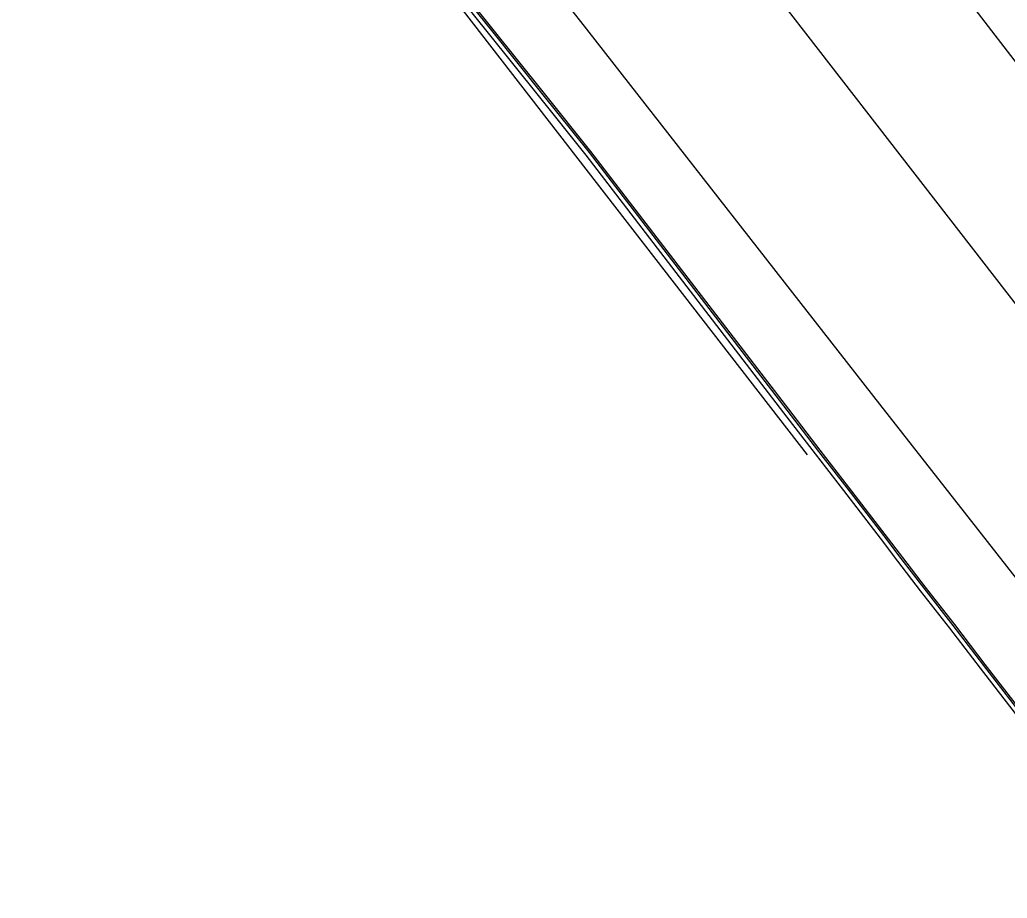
# Model space of a CAD drawing. Extents: x 368532 to 392481, y 10654822 to 10676899.
# Drawn here: x 369999.6 to 370080.7, y 10675131.8 to 10675204 of the extents above; entities that cross this region are included whole.
import ezdxf

# ---------------------------------------------------------------- set-up
doc = ezdxf.new("R2010")
doc.units = 0
for name, color, linetype in [('p_road - paved curb', 7, 'Continuous'), ('p_road guard rails', 7, 'Continuous'), ('p_road paint stripe', 7, 'Continuous')]:
    doc.layers.add(name, color=color, linetype=linetype)

msp = doc.modelspace()

# ---------------------------------------------------------------- linework, layer by layer
at = {"layer": 'p_road - paved curb'}
for p, q in [((370034.249, 10675207.578), (370038.02, 10675202.848)), ((370034.523, 10675207.797), (370038.293, 10675203.066)), ((370034.64, 10675207.89), (370038.41, 10675203.16)), ((370038.02, 10675202.848), (370042.14, 10675197.718)), ((370038.293, 10675203.066), (370042.413, 10675197.936)), ((370038.41, 10675203.16), (370042.53, 10675198.03)), ((370042.413, 10675197.936), (370046.322, 10675193.038)), ((370042.53, 10675198.03), (370046.44, 10675193.13)), ((370042.14, 10675197.718), (370046.046, 10675192.822)), ((370046.322, 10675193.038), (370062.571, 10675171.879)), ((370046.44, 10675193.13), (370062.69, 10675171.97)), ((370046.046, 10675192.822), (370062.293, 10675171.666)), ((370062.571, 10675171.879), (370065.161, 10675168.489)), ((370062.69, 10675171.97), (370065.28, 10675168.58)), ((370062.293, 10675171.666), (370064.884, 10675168.275)), ((370065.28, 10675168.58), (370067.6, 10675165.58)), ((370064.884, 10675168.275), (370067.204, 10675165.275)), ((370065.161, 10675168.489), (370067.481, 10675165.488)), ((370067.481, 10675165.488), (370070.491, 10675161.569)), ((370067.6, 10675165.58), (370070.61, 10675161.66)), ((370067.204, 10675165.275), (370070.213, 10675161.356)), ((370070.213, 10675161.356), (370071.653, 10675159.476)), ((370070.491, 10675161.569), (370071.931, 10675159.689)), ((370070.61, 10675161.66), (370072.05, 10675159.78)), ((370071.931, 10675159.689), (370073.801, 10675157.248)), ((370072.05, 10675159.78), (370073.92, 10675157.34)), ((370071.653, 10675159.476), (370073.524, 10675157.034)), ((370073.801, 10675157.248), (370076.201, 10675154.168)), ((370073.92, 10675157.34), (370076.32, 10675154.26)), ((370073.524, 10675157.034), (370075.924, 10675153.954)), ((370075.924, 10675153.954), (370078.434, 10675150.685)), ((370076.201, 10675154.168), (370078.711, 10675150.899)), ((370076.32, 10675154.26), (370078.83, 10675150.99)), ((370078.434, 10675150.685), (370083.964, 10675143.495)), ((370078.711, 10675150.899), (370084.241, 10675143.708)), ((370078.83, 10675150.99), (370084.36, 10675143.8))]:
    msp.add_line(p, q, dxfattribs=at)
at = {"layer": 'p_road guard rails'}
msp.add_line((370064.244, 10675168.208), (370029.013, 10675213.744), dxfattribs=at)
at = {"layer": 'p_road paint stripe'}
for p, q in [((370045.634, 10675203.806), (369999.559, 10675262.618)), ((370050.304, 10675220.802), (370065.122, 10675201.502)), ((370089.249, 10675190.211), (370069.665, 10675215.715)), ((370070.19, 10675172.379), (370045.634, 10675203.806)), ((370065.122, 10675201.502), (370083.8, 10675177.405)), ((370101.957, 10675131.769), (370070.19, 10675172.379))]:
    msp.add_line(p, q, dxfattribs=at)

doc.saveas('drawing.dxf')
